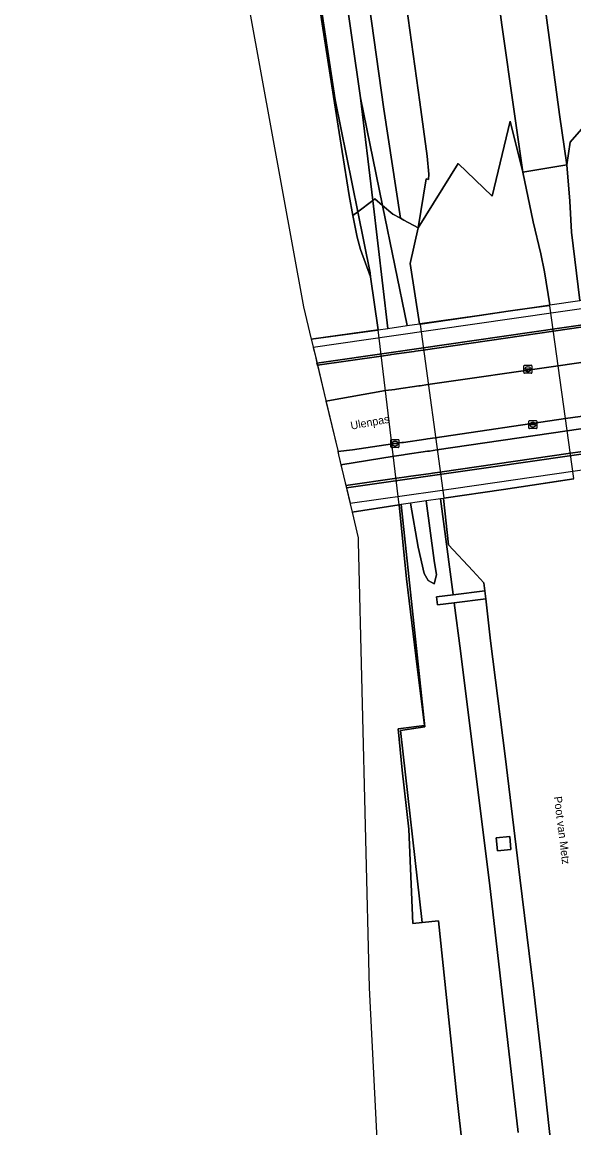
# Model space of a CAD drawing. Extents: x 157648 to 158502, y 379212 to 380938.
# Drawn here: x 157911 to 157979.9, y 380176.7 to 380315 of the extents above; entities that cross this region are included whole.
import ezdxf

# ---------------------------------------------------------------- set-up
doc = ezdxf.new("R2010")
doc.units = 0
for name, color, linetype in [('IMGEO_Berm_groen', 7, 'Continuous'), ('IMGEO_Grasland_overig', 7, 'Continuous'), ('IMGEO_Groenvoorziening', 7, 'Continuous'), ('IMGEO_Kolk', 7, 'Continuous'), ('IMGEO_Muur', 7, 'Continuous'), ('IMGEO_Openbare_ruimte_label', 7, 'Continuous'), ('IMGEO_Rijbaan_autosnelweg', 7, 'Continuous'), ('IMGEO_Rijbaan_autoweg', 7, 'Continuous'), ('IMGEO_Rijbaan_lokaal_gesloten', 7, 'Continuous'), ('IMGEO_Terreindeel_gesloten', 7, 'Continuous'), ('IMGEO_Terreindeel_open', 7, 'Continuous'), ('IMGEO_Voetpad_open', 7, 'Continuous')]:
    doc.layers.add(name, color=color, linetype=linetype)

msp = doc.modelspace()

# ---------------------------------------------------------------- linework, layer by layer
at = {"layer": 'IMGEO_Berm_groen'}
for points in [[(157954.76, 380292.65), (157953.25, 380305.51), (157946.69, 380351.07), (157943.45, 380376.02), (157937.56, 380408.94), (157931.55, 380437.17), (157931.12, 380439.89), (157929.97, 380439.78), (157929.75, 380442.03), (157930.9, 380442.15), (157926.81, 380464.48), (157920.91, 380497.37), (157916.41, 380529.08), (157912.77, 380556.96), (157910.96, 380553.75), (157913.85, 380528.86), (157918.32, 380496.6), (157923.29, 380464.01), (157928.02, 380436.1), (157932.97, 380408.6), (157939.51, 380372.73), (157944.12, 380344.53), (157950.08, 380305.25), (157952.89, 380291.25)], [(157979, 380297.1), (157973.53, 380296.2), (157974.82, 380289.98), (157975.76, 380285.99), (157976.23, 380283.73), (157976.87, 380279.6), (157980.64, 380280.16), (157979.6, 380288.68), (157979.4, 380292.56)], [(157956, 380292.03), (157959.07, 380277.03), (157960.61, 380277.26), (157959.42, 380284.79), (157960.43, 380289.25), (157958.64, 380290.2), (157958.22, 380290.43), (157957.27, 380290.93)], [(157954.49, 380283.11), (157954.43, 380283.6), (157952.89, 380291.25), (157952.27, 380290.78), (157952.83, 380288.09), (157953.25, 380286.52), (157954.49, 380283.11)], [(157968.76, 380243.87), (157968.65, 380244.85), (157967.25, 380246.37), (157964.24, 380249.62), (157963.58, 380255.4), (157963.21, 380255.35), (157964.8, 380243.41), (157964.8, 380243.38)], [(157964.8, 380243.38), (157962.71, 380243.12), (157962.83, 380242.11), (157964.94, 380242.38), (157968.87, 380242.86), (157968.76, 380243.87)], [(157970.18, 380212.99), (157971.88, 380213.15), (157972.03, 380211.54), (157970.33, 380211.38)]]:
    msp.add_lwpolyline(points, close=True, dxfattribs=at)
for points in [[(157947.1, 380323.57), (157948.45, 380314.75), (157949.84, 380305.66), (157950.93, 380298.78), (157951.83, 380293.27), (157952.27, 380290.78), (157952.89, 380291.25), (157950.08, 380305.25), (157944.12, 380344.53)], [(157952.43, 380330.59), (157956.15, 380304.06), (157958.22, 380290.43), (157958.64, 380290.2), (157960.43, 380289.25), (157961.43, 380295.36), (157961.72, 380295.3), (157961.76, 380295.97), (157961.57, 380298.21), (157960.66, 380304.97), (157958.96, 380316.94)], [(157969.54, 380324.58), (157970.89, 380314.6), (157972.44, 380303.79), (157973.53, 380296.2), (157979, 380297.1), (157978.11, 380303.4), (157976.12, 380318.04)], [(157972.94, 380176.16), (157969.35, 380207.39), (157966.74, 380228.31), (157965.74, 380236.36), (157964.94, 380242.38), (157962.83, 380242.11), (157962.71, 380243.12), (157964.8, 380243.38), (157964.8, 380243.41), (157963.21, 380255.35), (157961.43, 380255.1), (157962.42, 380247.67), (157962.71, 380245.87), (157962.42, 380244.74), (157961.68, 380245.15), (157961.17, 380246.05), (157960.42, 380249.34), (157959.48, 380254.82), (157958.32, 380254.66), (157961.26, 380226.86), (157958.21, 380226.43), (157960.93, 380202.42), (157962.99, 380202.64), (157965.27, 380180.67), (157966.01, 380173.97)], [(157977.17, 380173.21), (157975.98, 380184.35), (157974.9, 380193.77), (157973.13, 380208.04), (157971.3, 380223.21), (157969.47, 380237.6), (157968.87, 380242.86), (157964.94, 380242.38), (157965.74, 380236.36), (157966.74, 380228.31), (157969.35, 380207.39), (157972.94, 380176.16)]]:
    msp.add_lwpolyline(points, dxfattribs=at)
at = {"layer": 'IMGEO_Grasland_overig'}
msp.add_lwpolyline([(157946.69, 380351.07), (157953.25, 380305.51), (157956, 380292.03), (157957.27, 380290.93), (157958.22, 380290.43), (157956.15, 380304.06), (157952.43, 380330.59)], dxfattribs=at)
for points in [[(157953.25, 380305.51), (157954.76, 380292.65), (157955.04, 380292.86), (157956, 380292.03)], [(157956.63, 380276.67), (157954.76, 380292.65), (157952.89, 380291.25), (157954.43, 380283.6), (157954.49, 380283.11), (157955.43, 380276.48)], [(157954.76, 380292.65), (157956.63, 380276.67), (157959.07, 380277.03), (157956, 380292.03), (157955.04, 380292.86)], [(157958.06, 380254.62), (157958.96, 380245.37), (157960.15, 380235.73), (157961.22, 380227.05), (157957.93, 380226.64), (157958.45, 380221.45), (157959.27, 380214.07), (157959.78, 380202.3), (157960.93, 380202.42), (157958.21, 380226.43), (157961.26, 380226.86), (157958.32, 380254.66)], [(157959.48, 380254.82), (157960.42, 380249.34), (157961.17, 380246.05), (157961.68, 380245.15), (157962.42, 380244.74), (157962.71, 380245.87), (157962.42, 380247.67), (157961.43, 380255.1)]]:
    msp.add_lwpolyline(points, close=True, dxfattribs=at)
at = {"layer": 'IMGEO_Groenvoorziening'}
for points in [[(157981.05, 380276.85), (157977.33, 380276.31), (157961.06, 380273.96), (157960.09, 380273.82), (157959.92, 380273.79), (157957.12, 380273.39), (157956.92, 380273.36), (157955.8, 380273.2), (157947.86, 380272.06), (157947.86, 380272.03), (157948.9, 380267.64), (157948.91, 380267.59), (157949.15, 380267.61), (157956.36, 380268.89), (157957.5, 380269.05), (157957.71, 380269.09), (157960.5, 380269.49), (157960.69, 380269.51), (157961.64, 380269.65), (157977.93, 380271.99), (157981.63, 380272.53)], [(157982.72, 380264.41), (157979.06, 380263.88), (157962.76, 380261.48), (157961.83, 380261.34), (157961.62, 380261.31), (157958.83, 380260.9), (157958.59, 380260.86), (157957.43, 380260.69), (157950.79, 380259.63), (157950.79, 380259.63), (157951.41, 380257.02), (157957.79, 380257.94), (157958.96, 380258.11), (157959.21, 380258.15), (157962, 380258.55), (157962.22, 380258.58), (157963.13, 380258.71), (157979.45, 380261.06), (157983.1, 380261.59)]]:
    msp.add_lwpolyline(points, dxfattribs=at)
msp.add_lwpolyline([(157947.85, 380272.06), (157947.86, 380272.03), (157947.86, 380272.06)], close=True, dxfattribs=at)
at = {"layer": 'IMGEO_Kolk'}
for p, q in [((157973.64, 380271.14), (157973.64, 380272)), ((157973.71, 380272.07), (157974.57, 380272.07)), ((157974.57, 380271.07), (157973.71, 380271.07)), ((157973.9, 380271.56), (157973.9, 380271.58)), ((157973.94, 380271.61), (157974.34, 380271.61)), ((157974.34, 380271.53), (157973.94, 380271.53)), ((157974.13, 380271.85), (157974.15, 380271.85)), ((157974.15, 380271.29), (157974.13, 380271.29)), ((157974.38, 380271.58), (157974.38, 380271.56)), ((157974.64, 380272), (157974.64, 380271.14)), ((157974.26, 380264.22), (157974.26, 380265.07)), ((157974.33, 380265.14), (157975.19, 380265.14)), ((157975.19, 380264.14), (157974.33, 380264.14)), ((157974.52, 380264.64), (157974.52, 380264.65)), ((157974.56, 380264.69), (157974.96, 380264.69)), ((157974.96, 380264.6), (157974.56, 380264.6)), ((157974.75, 380264.92), (157974.77, 380264.92)), ((157974.77, 380264.36), (157974.75, 380264.36)), ((157975, 380264.65), (157975, 380264.64)), ((157975.26, 380265.07), (157975.26, 380264.22)), ((157957.04, 380261.85), (157957.04, 380262.7)), ((157957.11, 380262.78), (157957.97, 380262.78)), ((157958.04, 380262.7), (157958.04, 380261.85)), ((157957.97, 380261.78), (157957.11, 380261.78)), ((157957.3, 380262.27), (157957.3, 380262.28)), ((157957.34, 380262.32), (157957.74, 380262.32)), ((157957.73, 380262.23), (157957.34, 380262.23)), ((157957.55, 380262), (157957.52, 380262)), ((157957.53, 380262.56), (157957.55, 380262.56)), ((157957.78, 380262.28), (157957.78, 380262.27))]:
    msp.add_line(p, q, dxfattribs=at)
for points in [[(157973.64, 380271.14), (157973.64, 380272)], [(157973.71, 380272.07), (157974.57, 380272.07)], [(157974.57, 380271.07), (157973.71, 380271.07)], [(157974.64, 380272), (157974.64, 380271.14)], [(157974.26, 380264.22), (157974.26, 380265.07)], [(157974.33, 380265.14), (157975.19, 380265.14)], [(157975.19, 380264.14), (157974.33, 380264.14)], [(157975.26, 380265.07), (157975.26, 380264.22)], [(157957.04, 380261.85), (157957.04, 380262.7)], [(157957.11, 380262.78), (157957.97, 380262.78)], [(157958.04, 380262.7), (157958.04, 380261.85)], [(157957.97, 380261.78), (157957.11, 380261.78)]]:
    msp.add_lwpolyline(points, dxfattribs=at)
for centre, radius, start, end in [((157973.72, 380271.99), 0.0765, 91.552, 178.448), ((157973.72, 380271.99), 0.0765, 91.552, 178.448), ((157973.72, 380271.14), 0.0765, 181.552, 268.448), ((157973.72, 380271.14), 0.0765, 181.552, 268.448), ((157973.94, 380271.57), 0.0403, 85.8775, 175.7526), ((157973.94, 380271.56), 0.0366, 178.938, 274.7102), ((157974.34, 380271.57), 0.0386, 1.7309, 96.639), ((157974.34, 380271.57), 0.043, 264.8664, 352.4533), ((157974.56, 380271.99), 0.0765, 1.552, 88.448), ((157974.56, 380271.99), 0.0765, 1.552, 88.448), ((157974.56, 380271.14), 0.0765, 271.552, 358.448), ((157974.56, 380271.14), 0.0765, 271.552, 358.448), ((157974.34, 380265.07), 0.0765, 91.552, 178.448), ((157974.34, 380265.07), 0.0765, 91.552, 178.448), ((157974.34, 380264.22), 0.0765, 181.552, 268.448), ((157974.34, 380264.22), 0.0765, 181.552, 268.448), ((157974.56, 380264.65), 0.0403, 85.8775, 175.7526), ((157974.56, 380264.64), 0.0366, 178.938, 274.7102), ((157974.96, 380264.65), 0.0386, 1.7309, 96.639), ((157974.96, 380264.64), 0.043, 264.8664, 352.4533), ((157975.18, 380265.07), 0.0765, 1.552, 88.448), ((157975.18, 380265.07), 0.0765, 1.552, 88.448), ((157975.18, 380264.22), 0.0765, 271.552, 358.448), ((157975.18, 380264.22), 0.0765, 271.552, 358.448), ((157957.11, 380262.7), 0.0765, 91.552, 178.448), ((157957.11, 380262.7), 0.0765, 91.552, 178.448), ((157957.96, 380262.7), 0.0765, 1.552, 88.448), ((157957.96, 380262.7), 0.0765, 1.552, 88.448), ((157957.11, 380261.85), 0.0765, 181.552, 268.448), ((157957.11, 380261.85), 0.0765, 181.552, 268.448), ((157957.34, 380262.28), 0.0403, 85.8775, 175.7526), ((157957.33, 380262.27), 0.0366, 178.938, 274.7102), ((157957.74, 380262.28), 0.043, 264.8664, 352.4533), ((157957.74, 380262.28), 0.0386, 1.7309, 96.639), ((157957.96, 380261.85), 0.0765, 271.552, 358.448), ((157957.96, 380261.85), 0.0765, 271.552, 358.448)]:
    msp.add_arc(centre, radius, start, end, dxfattribs=at)
for centre, major_axis, ratio, start_param, end_param in [((157974.13, 380271.57), (-0.387, 0.002), 0.722429, 4.712389, 7.853982), ((157974.15, 380271.57), (-0.39, 0.002), 0.717154, 1.570796, 4.712389), ((157974.75, 380264.64), (-0.387, 0.002), 0.722429, 4.712389, 7.853982), ((157974.77, 380264.64), (-0.39, 0.002), 0.717154, 1.570796, 4.712389), ((157957.53, 380262.28), (-0.387, 0.002), 0.722429, 4.712389, 7.853982), ((157957.55, 380262.28), (-0.39, 0.002), 0.717154, 1.570796, 4.712389)]:
    msp.add_ellipse(centre, major_axis=major_axis, ratio=ratio, start_param=start_param, end_param=end_param, dxfattribs=at)
at = {"layer": 'IMGEO_Muur'}
for points in [[(157947.79, 380272.31), (157947.86, 380272.06), (157955.8, 380273.2), (157956.92, 380273.36), (157957.12, 380273.39), (157959.92, 380273.79), (157960.09, 380273.82), (157961.06, 380273.96), (157977.33, 380276.31), (157981.05, 380276.85), (158000.88, 380279.72), (158002.02, 380279.88), (158002.84, 380280), (158004.81, 380280.29), (158005.1, 380280.33), (158006.11, 380280.48), (158022.38, 380282.83), (158024.14, 380283.08), (158024.1, 380283.35), (158010.2, 380281.37), (157992.56, 380278.8), (157974.33, 380276.17), (157957.37, 380273.72), (157947.79, 380272.34)], [(157951.48, 380256.74), (157969.53, 380259.34), (157989.18, 380262.17), (158008.3, 380264.91), (158026.21, 380267.52), (158026.19, 380267.79), (158024.43, 380267.53), (158008.02, 380265.17), (158007.11, 380265.04), (158006.84, 380265), (158005.08, 380264.75), (158004.15, 380264.61), (158002.81, 380264.42), (157983.1, 380261.59), (157979.45, 380261.06), (157963.13, 380258.71), (157962.22, 380258.58), (157962, 380258.55), (157959.21, 380258.15), (157958.96, 380258.11), (157957.79, 380257.94), (157951.41, 380257.02)]]:
    msp.add_lwpolyline(points, close=True, dxfattribs=at)
at = {"layer": 'IMGEO_Rijbaan_autosnelweg'}
for points in [[(157958.96, 380316.94), (157960.66, 380304.97), (157961.57, 380298.21), (157961.76, 380295.97), (157961.72, 380295.3), (157961.43, 380295.36), (157960.43, 380289.25), (157965.44, 380297.3), (157969.66, 380293.19), (157971.94, 380302.59), (157973.53, 380296.2), (157972.44, 380303.79), (157970.89, 380314.6), (157969.54, 380324.58)], [(157976.12, 380318.04), (157978.11, 380303.4), (157979, 380297.1), (157979.42, 380299.97), (157982.54, 380303.53), (157987.07, 380298.07), (157990.43, 380299.84), (157994.76, 380299.04), (157994.56, 380300.37), (157993.48, 380307.9), (157992.22, 380317.1)], [(157979.9, 380257.81), (157978.24, 380257.56), (157974.67, 380257.04), (157971.09, 380256.51), (157963.65, 380255.41), (157963.58, 380255.4), (157964.24, 380249.62), (157967.25, 380246.37), (157968.65, 380244.85), (157968.76, 380243.87), (157968.87, 380242.86), (157969.47, 380237.6), (157971.3, 380223.21), (157973.13, 380208.04), (157974.9, 380193.77), (157975.98, 380184.35), (157977.17, 380173.21)]]:
    msp.add_lwpolyline(points, dxfattribs=at)
for points in [[(157994.76, 380299.04), (157990.43, 380299.84), (157987.07, 380298.07), (157982.54, 380303.53), (157979.42, 380299.97), (157979, 380297.1), (157979.4, 380292.56), (157979.6, 380288.68), (157980.64, 380280.16), (157982.16, 380280.38), (157985.7, 380280.88), (157989.41, 380281.4), (157992.97, 380281.91), (157993.16, 380281.93), (158000.47, 380282.97), (157999.68, 380288.86), (157999.36, 380291.41), (157998.59, 380292.62)], [(157960.61, 380277.26), (157960.66, 380277.27), (157968.07, 380278.33), (157971.66, 380278.85), (157975.22, 380279.36), (157976.87, 380279.6), (157976.23, 380283.73), (157975.76, 380285.99), (157974.82, 380289.98), (157973.53, 380296.2), (157971.94, 380302.59), (157969.66, 380293.19), (157965.44, 380297.3), (157960.43, 380289.25), (157959.42, 380284.79)], [(157975.24, 380279.28), (157971.67, 380278.78), (157968.08, 380278.26), (157960.67, 380277.18), (157963.63, 380255.51), (157971.08, 380256.59), (157974.66, 380257.11), (157978.22, 380257.66), (157979.87, 380257.91), (157976.9, 380279.51)]]:
    msp.add_lwpolyline(points, close=True, dxfattribs=at)
at = {"layer": 'IMGEO_Rijbaan_autoweg'}
for points in [[(157920.85, 380418.1), (157946.13, 380279.35), (157947.08, 380275.33), (157955.37, 380276.47), (157955.43, 380276.48), (157954.49, 380283.11), (157954.49, 380283.11), (157953.25, 380286.52), (157952.83, 380288.09), (157952.27, 380290.78), (157951.83, 380293.27), (157950.93, 380298.78), (157949.84, 380305.66), (157948.45, 380314.75), (157947.1, 380323.57)], [(157966.01, 380173.97), (157965.27, 380180.67), (157962.99, 380202.64), (157960.93, 380202.42), (157959.78, 380202.3), (157959.27, 380214.07), (157958.45, 380221.45), (157957.93, 380226.64), (157961.22, 380227.05), (157960.15, 380235.73), (157958.96, 380245.37), (157958.06, 380254.62), (157952.19, 380253.72), (157952.95, 380250.5), (157952.96, 380250), (157954.3, 380194.25), (157955.13, 380177.77), (157955.3, 380174.4)]]:
    msp.add_lwpolyline(points, dxfattribs=at)
msp.add_lwpolyline([(157952.19, 380253.72), (157958.06, 380254.62), (157955.43, 380276.48), (157947.08, 380275.33), (157947.55, 380273.35), (157948.9, 380267.64), (157950.38, 380261.39), (157950.5, 380260.86), (157952.15, 380253.89)], close=True, dxfattribs=at)
at = {"layer": 'IMGEO_Rijbaan_lokaal_gesloten'}
for points in [[(158059.7, 380282.17), (158046.57, 380279.89), (158033.06, 380277.85), (158024.98, 380276.78), (158023.22, 380276.55), (158006.87, 380274.38), (158005.9, 380274.25), (158005.61, 380274.21), (158003.73, 380273.96), (158002.88, 380273.85), (158001.64, 380273.68), (157994.27, 380272.7), (157994.04, 380274.33), (157981.63, 380272.53), (157977.93, 380271.99), (157961.64, 380269.65), (157960.69, 380269.51), (157960.5, 380269.49), (157957.71, 380269.09), (157957.5, 380269.05), (157956.36, 380268.89), (157949.15, 380267.61), (157948.91, 380267.59)], [(157948.91, 380267.59), (157950.38, 380261.39), (157950.4, 380261.28), (157952.22, 380261.49), (157957.23, 380262.23), (157958.39, 380262.4), (157958.62, 380262.43), (157961.41, 380262.84), (157961.62, 380262.87), (157962.55, 380263.01), (157978.85, 380265.39), (157982.52, 380265.92)]]:
    msp.add_lwpolyline(points, dxfattribs=at)
at = {"layer": 'IMGEO_Terreindeel_gesloten'}
msp.add_lwpolyline([(157970.18, 380212.99), (157970.33, 380211.38), (157972.03, 380211.54), (157971.88, 380213.15)], close=True, dxfattribs=at)
at = {"layer": 'IMGEO_Terreindeel_open'}
for points in [[(157947.79, 380272.34), (157957.37, 380273.72), (157974.33, 380276.17), (157992.56, 380278.8), (158010.2, 380281.37), (158024.1, 380283.35), (158024.28, 380283.38), (158023.9, 380285.31), (158002.69, 380282.26), (157977.64, 380278.65), (157957.41, 380275.76), (157947.33, 380274.28), (157947.55, 380273.35)], [(157947.85, 380272.06), (157947.86, 380272.06), (157947.79, 380272.31)], [(157951.93, 380254.82), (157962.54, 380256.34), (157982.32, 380259.19), (158006.08, 380262.58), (158026.56, 380265.52), (158026.24, 380267.53), (158026.21, 380267.52), (158008.3, 380264.91), (157989.18, 380262.17), (157969.53, 380259.34), (157951.48, 380256.74)]]:
    msp.add_lwpolyline(points, close=True, dxfattribs=at)
at = {"layer": 'IMGEO_Voetpad_open'}
msp.add_lwpolyline([(157982.52, 380265.92), (157978.85, 380265.39), (157962.55, 380263.01), (157961.62, 380262.87), (157961.41, 380262.84), (157958.62, 380262.43), (157958.39, 380262.4), (157957.23, 380262.23), (157952.22, 380261.49), (157950.4, 380261.28), (157950.5, 380260.86), (157950.79, 380259.63), (157950.79, 380259.63), (157957.43, 380260.69), (157958.59, 380260.86), (157958.83, 380260.9), (157961.62, 380261.31), (157961.83, 380261.34), (157962.76, 380261.48), (157979.06, 380263.88), (157982.72, 380264.41)], dxfattribs=at)

# ---------------------------------------------------------------- texts
at = {"layer": 'IMGEO_Openbare_ruimte_label'}
for s, rotation, p in [('Ulenpas', 10.31, (157952.08, 380264.01)), ('Poot van Metz', 277.125, (157977.38, 380218.12))]:
    msp.add_text(s, height=1, rotation=rotation, dxfattribs=at).set_placement(p)

doc.saveas('drawing.dxf')
